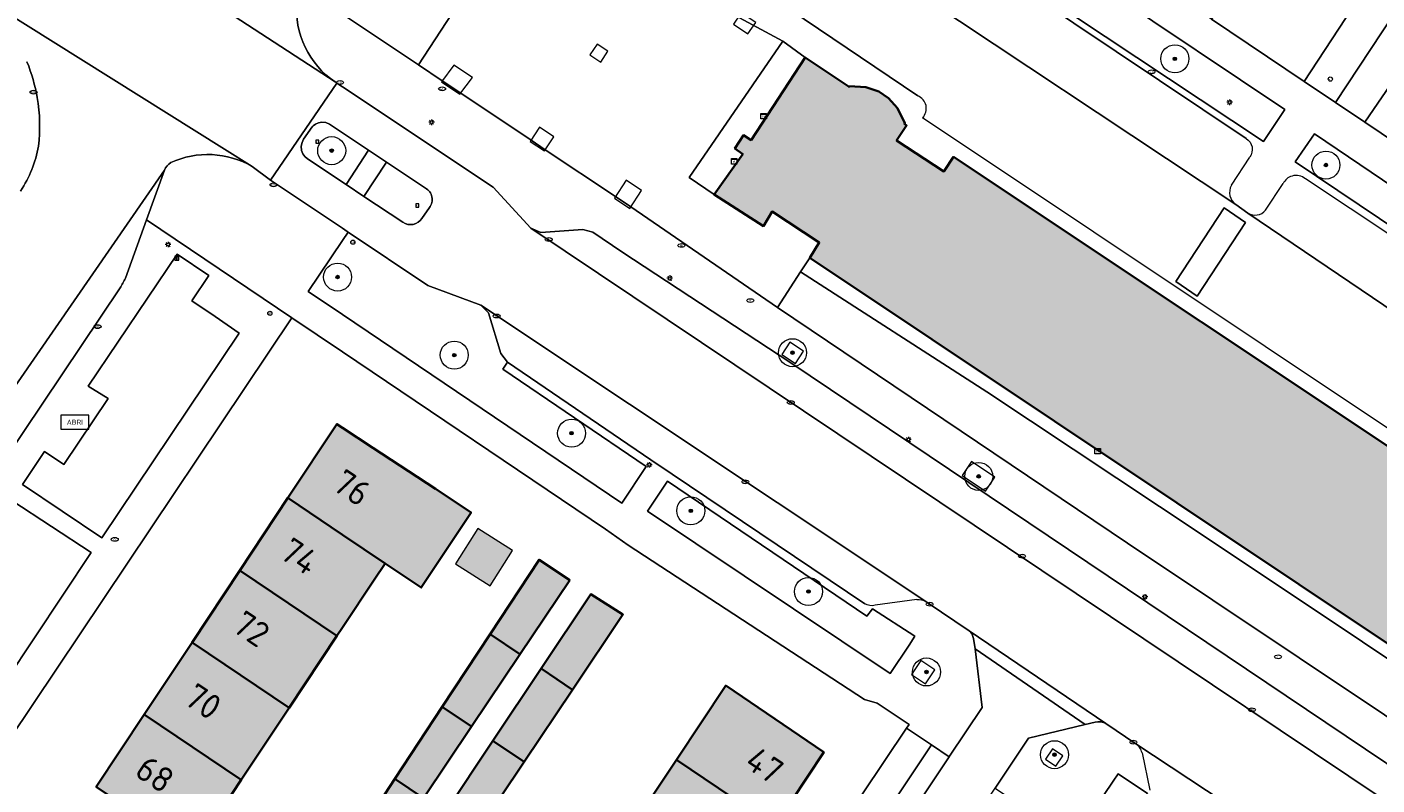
# Model space of a CAD drawing. Header units: metres. Extents: x 125349 to 128236, y 501602 to 503797.
# Tile 440 of 656: x 126977 to 127074, y 502371 to 502425. Entities that reach past the tile are written whole.
import ezdxf
from ezdxf.enums import TextEntityAlignment as Align

# ---------------------------------------------------------------- set-up
doc = ezdxf.new("R2010")
doc.units = ezdxf.units.M
doc.layers.get('0').update_dxf_attribs({"linetype": 'CONTINUOUS'})
for name, color, linetype, lineweight in [('B-WE-GR-BEPLANTING_CULTUUR_BODEMBEDEKKER-GV', 90, 'CONTINUOUS', 18), ('B-WE-GR-BEPLANTING_CULTUUR_HEESTERS-GV', 90, 'CONTINUOUS', 18), ('B-WE-GR-BOOM-S-500', 90, 'CONTINUOUS', 18), ('B-WE-GR-GROENVOORZIENING-GV', 80, 'CONTINUOUS', 18), ('B-WE-IE-MEUBILAIR-S', 7, 'CONTINUOUS', 18), ('B-WE-IE-MEUBILAIR_WEGMEUBILAIR-GV', 7, 'CONTINUOUS', 18), ('B-WE-IE-MEUBILAIR_WEGMEUBILAIR-S', 7, 'CONTINUOUS', 18), ('B-WE-OG-BEBOUWING-GV', 7, 'CONTINUOUS', 35), ('B-WE-OG-BEBOUWING-T18', 10, 'CONTINUOUS', 18), ('B-WE-OG-BEBOUWING_OVERBOUWING-GV', 7, 'CONTINUOUS', 18), ('B-WE-OG-BEBOUWING_TE AMOVEREN-V', 253, 'CONTINUOUS', 18), ('B-WE-OG-TERREIN_BEGROEID-GV', 7, 'CONTINUOUS', 18), ('B-WE-OG-TERREIN_ERF-GV', 7, 'CONTINUOUS', 18), ('B-WE-VH-GESLOTENVERHARDING-GV', 10, 'CONTINUOUS', 18), ('B-WE-VH-GESLOTENVERHARDING_ASFALT-GV', 10, 'CONTINUOUS', 18), ('B-WE-VH-GESLOTENVERHARDING_BETON-GV', 10, 'CONTINUOUS', 18), ('B-WE-VH-OPENVERHARDING-GV', 90, 'CONTINUOUS', 18), ('B-WE-VH-OPENVERHARDING_BETONSTRAATSTEEN-GV', 90, 'CONTINUOUS', 18), ('B-WE-VH-OPENVERHARDING_TEGEL-GV', 90, 'CONTINUOUS', 18)]:
    doc.layers.add(name, color=color, linetype=linetype, lineweight=lineweight)
doc.layers.add('B-WE-OG-BEBOUWING-V', color=7, linetype='CONTINUOUS', lineweight=18, true_color=0xcc646e)
doc.layers.add('B-WE-OG-BEBOUWING_OVERBOUWING-V', color=7, linetype='CONTINUOUS', lineweight=18, true_color=0xcc646e)
doc.styles.add('NLCS-ISO', font='NLCS-ISO.ttf')
doc.styles.add('NLCS-ISO-M1000-T18', font='NLCS-ISO.ttf', dxfattribs={"height": 1.8})

# ---------------------------------------------------------------- blocks, each defined once
blk = doc.blocks.new('SIE-MEUBILAIR_BORD_VERKEER-SO')
blk.add_lwpolyline([(-0.5625, -0.5625), (0.5625, -0.5625), (0.5625, 0.5625), (-0.5625, 0.5625)], close=True)
at = {"style": 'NLCS-ISO'}
blk.add_text('vb', height=0.75, dxfattribs=at).set_placement((0, 0), align=Align.MIDDLE_CENTER)
blk = doc.blocks.new('SIE-MEUBILAIR_BORD_INFORMATIE-SO')
h = blk.add_hatch(color=256)
h.dxf.hatch_style = 1
h.paths.add_polyline_path([(0.13, 0.2), (-0.33, 0.2), (-0.33, 0.08), (-0.13, 0.08), (-0.13, -0.65), (0.13, -0.65)])
h = blk.add_hatch(color=256)
h.dxf.hatch_style = 1
edge = h.paths.add_edge_path()
edge.add_arc((0, 0.5), 0.149, 0, 360)
for points in [[(-0.75, -0.75), (0.75, -0.75), (0.75, 0.75), (-0.75, 0.75)], [(0.13, 0.2), (-0.33, 0.2), (-0.33, 0.08), (-0.13, 0.08), (-0.13, -0.65), (0.13, -0.65)]]:
    blk.add_lwpolyline(points, close=True)
blk.add_circle((0, 0.5), 0.149)
blk = doc.blocks.new('SIE-MEUBILAIR_KAST_ELEKTRA-SO')
for points in [[(-1, 1), (1, 1), (1, 0.84), (-1, 0.84)], [(-1, 0.76), (1, 0.76), (1, -1), (-1, -1)]]:
    blk.add_lwpolyline(points, close=True)
at = {"style": 'NLCS-ISO'}
blk.add_text('et', height=0.75, dxfattribs=at).set_placement((0, 0), align=Align.MIDDLE_CENTER)
blk = doc.blocks.new('SIE-MEUBILAIR_KAST_CAI-SO')
for points in [[(-1, 1), (1, 1), (1, 0.84), (-1, 0.84)], [(-1, 0.76), (1, 0.76), (1, -1), (-1, -1)]]:
    blk.add_lwpolyline(points, close=True)
at = {"style": 'NLCS-ISO'}
blk.add_text('cai', height=0.75, dxfattribs=at).set_placement((0, 0), align=Align.MIDDLE_CENTER)
blk = doc.blocks.new('SIE-MEUBILAIR_PAAL_AFSLUITPAAL-SO')
blk.add_circle((0, 0), 0.75)
at = {"style": 'NLCS-ISO'}
blk.add_text('af', height=0.75, dxfattribs=at).set_placement((0, 0.05), align=Align.MIDDLE_CENTER)
blk = doc.blocks.new('SIE-MEUBILAIR_PAAL_LICHTMAST-SO')
for points in [[(-0.62, 0), (-1, 0)], [(-0.71, 0.71), (-0.44, 0.44)], [(0, 1), (0, 0.62)], [(0.44, 0.44), (0.71, 0.71)], [(1, 0), (0.62, 0)], [(-0.71, -0.71), (-0.44, -0.44)], [(0, -0.62), (0, -1)], [(0.44, -0.44), (0.71, -0.71)]]:
    blk.add_lwpolyline(points)
blk.add_circle((0, 0), 0.5)
blk = doc.blocks.new('SIE-MEUBILAIR_PAAL_VERKEERSBORD-SO')
blk.add_circle((0, 0), 0.75)
at = {"style": 'NLCS-ISO'}
blk.add_text('vb', height=0.75, dxfattribs=at).set_placement((0, 0.07), align=Align.MIDDLE_CENTER)
blk = doc.blocks.new('SIE-MEUBILAIR_PUT_KOLK-SO')
blk.add_ellipse((0, 0), major_axis=(1.25, 0), ratio=0.54)
at = {"style": 'NLCS-ISO'}
blk.add_text('klk', height=0.75, dxfattribs=at).set_placement((0.03, 0), align=Align.MIDDLE_CENTER)
blk = doc.blocks.new('SIE-MEUBILAIR_PUT_RIOOLPUT-SO')
blk.add_ellipse((0, 0), major_axis=(1.25, 0), ratio=0.54)
at = {"style": 'NLCS-ISO'}
blk.add_text('ri', height=0.75, dxfattribs=at).set_placement((-0.04, 0.07), align=Align.MIDDLE_CENTER)
blk = doc.blocks.new('SIE-MEUBILAIR_PUT_WATERLEIDINGPUT-SO')
blk.add_ellipse((0, 0), major_axis=(1.25, 0), ratio=0.54)
at = {"style": 'NLCS-ISO'}
blk.add_text('wl', height=0.75, dxfattribs=at).set_placement((-0.14, 0), align=Align.MIDDLE_CENTER)
blk = doc.blocks.new('SIE-MEUBILAIR_PUT_BRANDKRAAN-SO')
blk.add_ellipse((0, 0), major_axis=(1.25, 0), ratio=0.54)
at = {"style": 'NLCS-ISO'}
blk.add_text('bk', height=0.75, dxfattribs=at).set_placement((0.03, 0), align=Align.MIDDLE_CENTER)
blk = doc.blocks.new('SIE-WEG_ABRI-SO')
blk.add_lwpolyline([(-5, -2.5), (5, -2.5), (5, 2.5), (-5, 2.5)], close=True)
at = {"style": 'NLCS-ISO'}
blk.add_text('ABRI', height=1.8, dxfattribs=at).set_placement((0, 0), align=Align.MIDDLE_CENTER)
blk = doc.blocks.new('SGR-BOOM_01-SO')
at = {"linetype": 'ByBlock', "lineweight": 18}
h = blk.add_hatch(color=0, dxfattribs=at)
h.dxf.hatch_style = 1
edge = h.paths.add_edge_path()
edge.add_arc((0, 0), 0.25, 0, 360)
at = {"color": 0, "linetype": 'ByBlock', "lineweight": 18}
for radius in [2, 0.25]:
    blk.add_circle((0, 0), radius, dxfattribs=at)

msp = doc.modelspace()

# ---------------------------------------------------------------- hatches: boundary and pattern name
at = {"layer": 'B-WE-OG-BEBOUWING-V'}
for points in [[(126996.104, 502391.711), (127000, 502389.088), (127003.046, 502387.036), (127005.624, 502385.32), (127009.188, 502390.675), (127006.646, 502392.367), (127002.161, 502395.287), (127000, 502396.727), (126999.609, 502396.988)], [(126992.666, 502386.535), (126999.603, 502381.871), (127000, 502382.469), (127002.264, 502385.879), (127003.046, 502387.036), (127000, 502389.088), (126996.104, 502391.711)], [(127016.238, 502385.847), (127014.04, 502387.301), (127010.543, 502381.988), (127010.547, 502381.985), (127012.67, 502380.556), (127012.679, 502380.55)], [(126992.666, 502386.535), (126989.255, 502381.399), (126996.195, 502376.736), (126999.603, 502381.871)], [(127016.435, 502378.02), (127020.036, 502383.389), (127017.737, 502384.843), (127014.193, 502379.53)], [(127007.134, 502376.808), (127009.222, 502375.406), (127012.679, 502380.55), (127012.67, 502380.556), (127010.547, 502381.985), (127010.543, 502381.988)], [(126992.776, 502371.585), (126996.195, 502376.736), (126989.255, 502381.399), (126985.834, 502376.248)], [(127010.754, 502374.375), (127012.985, 502372.876), (127016.435, 502378.02), (127014.193, 502379.53)], [(127023.851, 502373.026), (127030.873, 502368.298), (127034.375, 502373.558), (127027.38, 502378.323)], [(126992.776, 502371.585), (126985.834, 502376.248), (126982.412, 502371.096), (126989.359, 502366.437)], [(127007.134, 502376.808), (127003.747, 502371.662), (127005.786, 502370.293), (127009.222, 502375.406)], [(127009.554, 502367.76), (127012.985, 502372.876), (127010.754, 502374.375), (127007.335, 502369.251), (127009.547, 502367.765)], [(127027.448, 502363.154), (127030.873, 502368.298), (127023.851, 502373.026), (127020.422, 502367.878)], [(127002.338, 502365.163), (127005.786, 502370.293), (127003.747, 502371.662), (127002.269, 502369.416), (127000.33, 502366.512)]]:
    msp.add_hatch(color=256, dxfattribs=at).paths.add_polyline_path(points)
at = {"layer": 'B-WE-OG-BEBOUWING_OVERBOUWING-V'}
msp.add_hatch(color=256, dxfattribs=at).paths.add_polyline_path([(127009.676, 502389.532), (127008.077, 502387.016), (127010.556, 502385.441), (127012.155, 502387.957)])
at = {"layer": 'B-WE-OG-BEBOUWING_TE AMOVEREN-V', "transparency": 33554508}
h = msp.add_hatch(color=256, dxfattribs=at)
h.dxf.hatch_style = 1
h.paths.add_polyline_path([(127142.869, 502350.018), (127139.722, 502352.111), (127139.755, 502352.161), (127139.254, 502353.215), (127138.605, 502353.935), (127137.895, 502354.386), (127136.985, 502354.713), (127135.8, 502354.792), (127135.766, 502354.742), (127135.608, 502354.847), (127134.895, 502353.774), (127131.551, 502356.042), (127132.244, 502357.084), (127043.656, 502416.054), (127042.959, 502415.013), (127039.582, 502417.23), (127040.298, 502418.301), (127040.14, 502418.406), (127040.173, 502418.456), (127039.646, 502419.52), (127038.994, 502420.235), (127038.305, 502420.717), (127037.391, 502421.04), (127036.226, 502421.098), (127036.193, 502421.048), (127033.051, 502423.15), (127029.191, 502417.251), (127028.641, 502417.602), (127028.039, 502416.652), (127028.589, 502416.251), (127026.55, 502413.365), (127030.067, 502411.111), (127030.683, 502412.153), (127034.052, 502409.951), (127033.386, 502408.86), (127129.507, 502344.735), (127130.208, 502345.785), (127133.656, 502343.477), (127132.954, 502342.478), (127136.452, 502340.22), (127138.306, 502343.02), (127138.956, 502342.618), (127139.558, 502343.568), (127138.958, 502343.969)])

# ---------------------------------------------------------------- linework, layer by layer
at = {"layer": 'B-WE-GR-BEPLANTING_CULTUUR_BODEMBEDEKKER-GV', "flags": 128}
for points in [[(127000.413, 502410.687), (127000, 502410.074), (126997.557, 502406.452), (127000, 502404.804), (127019.962, 502391.336), (127021.706, 502393.946), (127011.457, 502400.901), (127011.791, 502401.407), (127011.307, 502402.032), (127010.425, 502404.93), (127009.877, 502405.464), (127006.088, 502406.875)], [(127037.859, 502383.806), (127037.447, 502383.265), (127023.225, 502392.915), (127021.794, 502390.761), (127039.125, 502379.193), (127040.47, 502381.213), (127040.886, 502381.838)], [(127058.615, 502369.135), (127057.147, 502370.111), (127057.497, 502370.61), (127055.412, 502372.031), (127055.055, 502371.503), (127053.719, 502369.526), (127057.304, 502367.154)]]:
    msp.add_lwpolyline(points, close=True, dxfattribs=at)
at = {"layer": 'B-WE-GR-BEPLANTING_CULTUUR_HEESTERS-GV', "flags": 128}
msp.add_lwpolyline([(127042.95, 502431.819), (127043.178, 502432.163), (127065.784, 502417.16), (127067.309, 502419.444), (127042.129, 502436.29), (127040.27, 502433.583), (127042.755, 502431.865)], dxfattribs=at)
for points in [[(127031.445, 502424.312), (127024.766, 502414.593), (127026.55, 502413.365), (127028.589, 502416.251), (127028.039, 502416.652), (127028.641, 502417.602), (127029.191, 502417.251), (127033.051, 502423.15)], [(127068.039, 502415.69), (127089.231, 502401.475), (127090.632, 502403.375), (127069.44, 502417.689)], [(127129.507, 502344.735), (127033.386, 502408.86), (127032.726, 502407.838), (127046.02, 502399.285), (127061.482, 502389.026), (127107.067, 502358.618), (127107.31, 502358.958), (127116.057, 502353.102), (127115.953, 502352.935), (127129.06, 502344.126)]]:
    msp.add_lwpolyline(points, close=True, dxfattribs=at)
at = {"layer": 'B-WE-GR-GROENVOORZIENING-GV', "flags": 128}
for points in [[(127073.035, 502418.53), (127077.581, 502425.17), (127076.44, 502425.919), (127077.635, 502427.74), (127078.811, 502426.967), (127079.04, 502427.301), (127076.773, 502428.789), (127070.941, 502419.939)], [(127000.27, 502414.078), (127001.863, 502416.542), (126999.082, 502418.393), (126998.807, 502418.499), (126998.533, 502418.522), (126998.298, 502418.482), (126998.087, 502418.389), (126997.92, 502418.267), (126997.843, 502418.19), (126997.23, 502417.317), (126997.113, 502417.091), (126997.054, 502416.81), (126997.078, 502416.52), (126997.17, 502416.275), (126997.313, 502416.072), (126997.499, 502415.912)]]:
    msp.add_lwpolyline(points, close=True, dxfattribs=at)
for points in [[(127005.924, 502413.821), (127003.145, 502415.667), (127001.538, 502413.232)], [(127001.538, 502413.232), (127004.31, 502411.397)], [(127005.675, 502411.667), (127006.21, 502412.429)]]:
    msp.add_lwpolyline(points, dxfattribs=at)
at = {"layer": 'B-WE-GR-GROENVOORZIENING-GV'}
for points in [[(127006.21, 502412.429, 0.472816), (127005.924, 502413.821)], [(127004.31, 502411.397, 0.435096), (127005.675, 502411.667)]]:
    msp.add_lwpolyline(points, format="xyb", dxfattribs=at)
at = {"layer": 'B-WE-IE-MEUBILAIR_WEGMEUBILAIR-GV', "flags": 128}
for points in [[(127028.963, 502424.837), (127029.519, 502425.632), (127028.491, 502426.326), (127027.935, 502425.531)], [(127018.452, 502422.82), (127018.966, 502423.592), (127018.194, 502424.106), (127017.68, 502423.334)], [(127008.392, 502420.519), (127009.283, 502421.71), (127007.959, 502422.589), (127007.068, 502421.398)], [(127014.427, 502416.475), (127015.091, 502417.484), (127014.084, 502418.162), (127013.42, 502417.153)], [(127021.37, 502413.654), (127020.276, 502414.401), (127019.428, 502413.114), (127020.522, 502412.367)], [(127031.963, 502402.839), (127031.388, 502401.961), (127032.364, 502401.317), (127032.94, 502402.195)], [(127044.275, 502393.312), (127045.935, 502392.196), (127046.593, 502393.2), (127044.933, 502394.316)], [(127041.642, 502378.45), (127042.302, 502379.448), (127041.304, 502380.108), (127040.644, 502379.11)], [(127050.723, 502373.809), (127050.22, 502373.071), (127050.958, 502372.568), (127051.461, 502373.306)]]:
    msp.add_lwpolyline(points, close=True, dxfattribs=at)
at = {"layer": 'B-WE-OG-BEBOUWING-GV', "flags": 128}
msp.add_lwpolyline([(127132.244, 502357.084), (127043.656, 502416.054), (127042.959, 502415.013), (127039.582, 502417.23), (127040.298, 502418.301), (127040.14, 502418.406), (127040.173, 502418.456), (127039.646, 502419.52), (127038.994, 502420.235), (127038.305, 502420.717), (127037.391, 502421.04), (127036.226, 502421.098), (127036.193, 502421.048), (127033.051, 502423.15), (127029.191, 502417.251), (127028.641, 502417.602), (127028.039, 502416.652), (127028.589, 502416.251), (127026.55, 502413.365), (127030.067, 502411.111), (127030.683, 502412.153), (127034.052, 502409.951), (127033.386, 502408.86), (127129.507, 502344.735)], dxfattribs=at)
for points in [[(126996.104, 502391.711), (127000, 502389.088), (127003.046, 502387.036), (127005.624, 502385.32), (127009.188, 502390.675), (127006.646, 502392.367), (127002.161, 502395.287), (127000, 502396.727), (126999.609, 502396.988)], [(126992.666, 502386.535), (126999.603, 502381.871), (127000, 502382.469), (127002.264, 502385.879), (127003.046, 502387.036), (127000, 502389.088), (126996.104, 502391.711)], [(127016.238, 502385.847), (127014.04, 502387.301), (127010.543, 502381.988), (127010.547, 502381.985), (127012.67, 502380.556), (127012.679, 502380.55)], [(126992.666, 502386.535), (126989.255, 502381.399), (126996.195, 502376.736), (126999.603, 502381.871)], [(127016.435, 502378.02), (127020.036, 502383.389), (127017.737, 502384.843), (127014.193, 502379.53)], [(127007.134, 502376.808), (127009.222, 502375.406), (127012.679, 502380.55), (127012.67, 502380.556), (127010.547, 502381.985), (127010.543, 502381.988)], [(126992.776, 502371.585), (126996.195, 502376.736), (126989.255, 502381.399), (126985.834, 502376.248)], [(127010.754, 502374.375), (127012.985, 502372.876), (127016.435, 502378.02), (127014.193, 502379.53)], [(127023.851, 502373.026), (127030.873, 502368.298), (127034.375, 502373.558), (127027.38, 502378.323)], [(126992.776, 502371.585), (126985.834, 502376.248), (126982.412, 502371.096), (126989.359, 502366.437)], [(127007.134, 502376.808), (127003.747, 502371.662), (127005.786, 502370.293), (127009.222, 502375.406)], [(127009.554, 502367.76), (127012.985, 502372.876), (127010.754, 502374.375), (127007.335, 502369.251), (127009.547, 502367.765)], [(127027.448, 502363.154), (127030.873, 502368.298), (127023.851, 502373.026), (127020.422, 502367.878)], [(127002.338, 502365.163), (127005.786, 502370.293), (127003.747, 502371.662), (127002.269, 502369.416), (127000.33, 502366.512)]]:
    msp.add_lwpolyline(points, close=True, dxfattribs=at)
at = {"layer": 'B-WE-OG-BEBOUWING_OVERBOUWING-GV', "flags": 128}
msp.add_lwpolyline([(127009.676, 502389.532), (127008.077, 502387.016), (127010.556, 502385.441), (127012.155, 502387.957)], close=True, dxfattribs=at)
at = {"layer": 'B-WE-OG-TERREIN_BEGROEID-GV', "flags": 128}
for points in [[(127068.692, 502421.44), (127084.502, 502445.535), (127077.982, 502449.88), (127072.602, 502441.764), (127072.633, 502441.744), (127067.978, 502434.542), (127067.863, 502434.617), (127062.066, 502425.872)], [(126998.645, 502427.141), (127000, 502426.237), (127005.428, 502422.614), (127013.027, 502434.266), (127006.36, 502438.694), (127000, 502429.17)], [(126990.905, 502404.655), (126989.253, 502405.782), (126990.461, 502407.586), (126988.185, 502409.111), (126981.836, 502399.694), (126983.264, 502398.802), (126980.09, 502394.097), (126978.723, 502395.015), (126977.156, 502392.669), (126982.808, 502388.877), (126992.628, 502403.48)], [(127107.067, 502358.618), (127061.482, 502389.026), (127046.02, 502399.285), (127032.726, 502407.838), (127031.083, 502405.292), (127056.077, 502388.492), (127105.058, 502355.808)], [(126982.047, 502387.813), (126976.379, 502391.534), (126966.216, 502376.381), (126971.906, 502372.596)]]:
    msp.add_lwpolyline(points, close=True, dxfattribs=at)
at = {"layer": 'B-WE-OG-TERREIN_ERF-GV', "flags": 128}
for points in [[(127077.581, 502425.17), (127073.035, 502418.53), (127092.283, 502405.574)], [(127010.033, 502330.154), (127040.3, 502375.293), (127040.476, 502375.555), (127038.19, 502377.072), (127037.283, 502377.337), (127020.403, 502388.346), (127018.785, 502389.482), (127000, 502402.135), (126996.378, 502404.575), (126966.113, 502359.459)], [(126982.412, 502371.096), (126985.834, 502376.248), (126989.255, 502381.399), (126992.666, 502386.535), (126996.104, 502391.711), (126999.609, 502396.988), (127000, 502396.727), (127002.161, 502395.287), (127006.646, 502392.367), (127009.188, 502390.675), (127005.624, 502385.32), (127003.046, 502387.036), (127002.264, 502385.879), (127000, 502382.469), (126999.603, 502381.871), (126996.195, 502376.736), (126992.776, 502371.585), (126989.359, 502366.437)], [(127020.422, 502367.878), (127023.851, 502373.026), (127027.38, 502378.323), (127034.375, 502373.558), (127030.873, 502368.298)]]:
    msp.add_lwpolyline(points, dxfattribs=at)
for points in [[(127002.338, 502365.163), (127002.069, 502364.762), (127000, 502361.644), (126998.923, 502360.021), (126995.506, 502354.873), (126992.088, 502349.723), (126988.619, 502344.497), (126986.568, 502345.898), (126990.038, 502351.096), (126993.471, 502356.238), (126996.902, 502361.377), (127000, 502366.017), (127000.33, 502366.512), (127002.269, 502369.416), (127003.747, 502371.662), (127007.134, 502376.808), (127010.543, 502381.988), (127014.04, 502387.301), (127016.238, 502385.847), (127012.679, 502380.55), (127009.222, 502375.406), (127005.786, 502370.293)], [(126999.246, 502352.365), (126995.821, 502347.223), (126992.272, 502341.895), (126990.071, 502343.396), (126993.615, 502348.701), (126997.048, 502353.84), (127000, 502358.259), (127000.48, 502358.977), (127001.97, 502361.209), (127003.906, 502364.11), (127007.335, 502369.251), (127010.754, 502374.375), (127014.193, 502379.53), (127017.737, 502384.843), (127020.036, 502383.389), (127016.435, 502378.02), (127012.985, 502372.876), (127009.554, 502367.76), (127006.112, 502362.629), (127002.675, 502357.505), (127001.971, 502356.455), (127000, 502353.497)]]:
    msp.add_lwpolyline(points, close=True, dxfattribs=at)
at = {"layer": 'B-WE-VH-GESLOTENVERHARDING-GV', "flags": 128}
msp.add_lwpolyline([(126981.173, 502433.334), (126999.489, 502421.401)], dxfattribs=at)
at = {"layer": 'B-WE-VH-GESLOTENVERHARDING-GV'}
msp.add_lwpolyline([(126999.489, 502421.401, -0.273451), (126996.738, 502427.131)], format="xyb", dxfattribs=at)
at = {"layer": 'B-WE-VH-GESLOTENVERHARDING_ASFALT-GV', "flags": 128}
for points in [[(126999.489, 502421.401), (126981.173, 502433.334), (126964.148, 502444.733), (126963.311, 502445.293), (126962.256, 502445.942), (126929.593, 502467.734), (126927.935, 502468.824), (126885.473, 502497.213), (126883.815, 502498.303), (126881.252, 502500), (126877.986, 502502.165), (126869.545, 502507.878)], [(126973.384, 502427.996), (126993.553, 502415.374), (126994.873, 502414.387), (126999.61, 502421.322)]]:
    msp.add_lwpolyline(points, dxfattribs=at)
at = {"layer": 'B-WE-VH-GESLOTENVERHARDING_ASFALT-GV'}
msp.add_lwpolyline([(126999.61, 502421.322, -0.009578), (126999.489, 502421.401)], format="xyb", dxfattribs=at)
at = {"layer": 'B-WE-VH-GESLOTENVERHARDING_BETON-GV', "flags": 128}
for points in [[(126993.553, 502415.374), (126973.384, 502427.996), (126975.923, 502425.651)], [(126959.707, 502375.159), (126961.446, 502377.808), (126987.289, 502415.103)], [(126987.289, 502415.103), (126961.446, 502377.808), (126959.707, 502375.159), (126961.968, 502377.479)], [(126984.507, 502407.404), (126986.008, 502411.559), (126987.289, 502415.103)], [(126970.299, 502386.123), (126984.116, 502406.703)]]:
    msp.add_lwpolyline(points, dxfattribs=at)
at = {"layer": 'B-WE-VH-GESLOTENVERHARDING_BETON-GV'}
for points in [[(126977.469, 502422.827, -0.049614), (126978.203, 502420.284)], [(126978.203, 502420.284, -0.07125), (126978.288, 502416.817)], [(126978.288, 502416.817, -0.099952), (126977.011, 502413.608)], [(126987.289, 502415.103, -0.181108), (126987.75, 502415.641)], [(126987.75, 502415.641, -0.243495), (126993.553, 502415.374)], [(126984.116, 502406.703, 0.029524), (126984.507, 502407.404)]]:
    msp.add_lwpolyline(points, format="xyb", dxfattribs=at)
at = {"layer": 'B-WE-VH-OPENVERHARDING-GV', "flags": 128}
for points in [[(126966.113, 502359.459), (126996.378, 502404.575), (126986.008, 502411.559), (126984.507, 502407.404)], [(126984.116, 502406.703), (126970.299, 502386.123)], [(127054.539, 502375.604), (127044.761, 502382.233)], [(127017.596, 502323.686), (127017.577, 502324.218), (127017.475, 502327.065), (127046.618, 502370.99), (127048.992, 502374.568), (127053.048, 502375.533), (127045.186, 502380.947), (127045.697, 502376.762), (127043.372, 502373.292), (127043.334, 502373.235), (127013.142, 502328.038), (127011.921, 502328.854), (127011.174, 502327.737), (127017.234, 502323.701), (127017.605, 502323.454)], [(127045.067, 502381.673), (127045.186, 502380.947)], [(127045.186, 502380.947), (127053.048, 502375.533)], [(127011.921, 502328.854), (127042.08, 502374.087), (127040.3, 502375.293), (127010.033, 502330.154)], [(127053.048, 502375.533), (127053.764, 502375.706)]]:
    msp.add_lwpolyline(points, dxfattribs=at)
for points in [[(126990.905, 502404.655), (126992.628, 502403.48), (126982.808, 502388.877), (126977.156, 502392.669), (126978.723, 502395.015), (126980.09, 502394.097), (126983.264, 502398.802), (126981.836, 502399.694), (126988.185, 502409.111), (126990.461, 502407.586), (126989.253, 502405.782)], [(126982.047, 502387.813), (126971.906, 502372.596), (126966.216, 502376.381), (126976.379, 502391.534)], [(127042.08, 502374.087), (127011.921, 502328.854), (127013.142, 502328.038), (127043.334, 502373.235)]]:
    msp.add_lwpolyline(points, close=True, dxfattribs=at)
at = {"layer": 'B-WE-VH-OPENVERHARDING-GV'}
for points in [[(126984.507, 502407.404, -0.029524), (126984.116, 502406.703)], [(127044.761, 502382.233, -0.193598), (127045.067, 502381.673)], [(127053.764, 502375.706, -0.208979), (127054.539, 502375.604)]]:
    msp.add_lwpolyline(points, format="xyb", dxfattribs=at)
at = {"layer": 'B-WE-VH-OPENVERHARDING_BETONSTRAATSTEEN-GV', "flags": 128}
for points in [[(127095.356, 502456.781), (127093.108, 502458.285), (127086.003, 502447.685), (127084.502, 502445.535), (127068.692, 502421.44), (127070.941, 502419.939), (127076.773, 502428.789), (127080.082, 502433.811), (127083.386, 502438.826), (127086.851, 502444.084), (127089.251, 502442.581), (127090.05, 502442.081), (127091.147, 502441.325)], [(127115.824, 502389.958), (127094.482, 502404.173), (127092.283, 502405.574), (127073.035, 502418.53), (127070.941, 502419.939), (127068.692, 502421.44), (127062.066, 502425.872), (127054.096, 502431.202), (127049.025, 502434.593), (127043.953, 502437.985), (127038.877, 502441.38), (127033.701, 502444.841), (127026.557, 502449.619), (127025.328, 502447.517), (127041.2, 502436.903), (127038.571, 502433.082), (127034.482, 502435.796), (127032.803, 502433.241), (127039.119, 502429.043)], [(127158.452, 502349.327), (127158.302, 502349.477), (127150.655, 502354.682), (127147.456, 502356.684), (127145.908, 502357.723), (127137.796, 502363.167), (127134.641, 502365.284), (127111.894, 502380.421), (127111.037, 502380.981), (127088.229, 502396.119), (127087.329, 502396.715), (127064.671, 502412.048), (127063.812, 502412.646), (127039.119, 502429.043), (127032.803, 502433.241), (127029.543, 502435.408), (127021.046, 502441.066), (127018.742, 502442.6)], [(127007.763, 502440.795), (127007.707, 502440.711), (127006.36, 502438.694), (127013.027, 502434.266), (127031.445, 502424.312), (127033.051, 502423.15), (127036.193, 502421.048), (127036.226, 502421.098), (127037.391, 502421.04), (127038.305, 502420.717), (127038.994, 502420.235), (127039.646, 502419.52), (127040.173, 502418.456), (127040.14, 502418.406), (127040.298, 502418.301), (127039.582, 502417.23), (127042.959, 502415.013), (127043.656, 502416.054), (127132.244, 502357.084)], [(127042.755, 502431.865), (127040.27, 502433.583), (127042.129, 502436.29), (127067.309, 502419.444), (127065.784, 502417.16), (127043.178, 502432.163), (127042.95, 502431.819), (127064.554, 502417.371)], [(127041.09, 502420.411), (127031.946, 502426.562), (127022.753, 502432.605)], [(127064.554, 502417.371), (127042.95, 502431.819)], [(127039.119, 502429.043), (127063.812, 502412.646)], [(127121.285, 502338.754), (127125.157, 502338.583), (127127.05, 502341.393), (127114.005, 502349.802), (127115.953, 502352.935), (127116.057, 502353.102), (127107.31, 502358.958), (127107.067, 502358.618), (127105.058, 502355.808), (127056.077, 502388.492), (127031.083, 502405.292), (127020.601, 502412.487), (127019.499, 502413.222), (127014.488, 502416.567), (127013.478, 502417.241), (127008.45, 502420.597), (127007.129, 502421.479), (127005.428, 502422.614), (127000, 502426.237), (126998.645, 502427.141), (126996.975, 502428.255)], [(127031.946, 502426.562), (127041.09, 502420.411)], [(126999.61, 502421.322), (126994.873, 502414.387), (127000, 502410.963), (127000.341, 502410.735), (127000.413, 502410.687), (127006.088, 502406.875), (127009.877, 502405.464), (127041.667, 502384.318), (127041.758, 502384.257), (127044.761, 502382.233), (127054.539, 502375.604), (127056.674, 502374.159)], [(126999.61, 502421.322), (127000, 502421.062), (127010.764, 502413.896), (127013.45, 502410.956), (127014.161, 502410.646), (127017.159, 502410.86), (127017.876, 502410.669), (127019.959, 502409.267), (127032.034, 502401.358), (127073.069, 502373.78)], [(127115.659, 502342.557), (127013.45, 502410.956), (127010.764, 502413.896), (127000, 502421.062), (126999.61, 502421.322)], [(127001.538, 502413.232), (127000.27, 502414.078), (126997.499, 502415.912), (126997.313, 502416.072), (126997.17, 502416.275), (126997.078, 502416.52), (126997.054, 502416.81), (126997.113, 502417.091), (126997.23, 502417.317), (126997.843, 502418.19), (126997.92, 502418.267), (126998.087, 502418.389), (126998.298, 502418.482), (126998.533, 502418.522), (126998.807, 502418.499), (126999.082, 502418.393), (127001.863, 502416.542), (127003.145, 502415.667)], [(127041.441, 502418.852), (127090.374, 502386.222)], [(127003.145, 502415.667), (127005.924, 502413.821)], [(127063.5, 502414.033), (127064.81, 502416.035)], [(126987.289, 502415.103), (126986.008, 502411.559), (126996.378, 502404.575), (127000, 502402.135), (127018.785, 502389.482), (127020.403, 502388.346), (127037.283, 502377.337), (127038.19, 502377.072), (127040.476, 502375.555), (127040.3, 502375.293), (127042.08, 502374.087), (127043.334, 502373.235)], [(126994.873, 502414.387), (126993.553, 502415.374)], [(127037.32, 502384.156), (127023.545, 502393.398), (127022.029, 502394.43), (127011.791, 502401.407), (127011.457, 502400.901), (127021.706, 502393.946), (127019.962, 502391.336), (127000, 502404.804), (126997.557, 502406.452), (127000, 502410.074), (127000.413, 502410.687), (127000.341, 502410.735), (127000, 502410.963), (126994.873, 502414.387)], [(127065.939, 502412.252), (127067.186, 502414.142)], [(127087.929, 502401.783), (127068.786, 502414.492)], [(127004.31, 502411.397), (127001.538, 502413.232)], [(127063.812, 502412.646), (127064.671, 502412.048)], [(127006.21, 502412.429), (127005.675, 502411.667)], [(127064.671, 502412.048), (127087.329, 502396.715)], [(127013.45, 502410.956), (127115.659, 502342.557)], [(127114.752, 502345.795), (127073.069, 502373.78), (127032.034, 502401.358), (127019.959, 502409.267), (127017.876, 502410.669), (127017.159, 502410.86), (127014.161, 502410.646), (127013.45, 502410.956)], [(127041.667, 502384.318), (127009.877, 502405.464), (127010.425, 502404.93), (127011.307, 502402.032), (127011.791, 502401.407), (127022.029, 502394.43), (127023.545, 502393.398), (127037.32, 502384.156)], [(127041.022, 502384.472), (127038.045, 502384.051)], [(127044.761, 502382.233), (127041.758, 502384.257), (127041.667, 502384.318)], [(127043.334, 502373.235), (127043.372, 502373.292), (127045.697, 502376.762), (127045.186, 502380.947)], [(127045.186, 502380.947), (127045.067, 502381.673)], [(127053.764, 502375.706), (127053.048, 502375.533), (127048.992, 502374.568), (127046.618, 502370.99), (127048.169, 502369.962)], [(127056.674, 502374.159), (127054.539, 502375.604)], [(127056.674, 502374.159), (127094.519, 502349.178), (127095.971, 502348.326), (127116.805, 502334.524)], [(127094.519, 502349.178), (127056.674, 502374.159)], [(127057.111, 502373.524), (127057.663, 502370.846)], [(127073.069, 502373.78), (127114.752, 502345.795)]]:
    msp.add_lwpolyline(points, dxfattribs=at)
for points in [[(127031.445, 502424.312), (127013.027, 502434.266), (127005.428, 502422.614), (127007.129, 502421.479), (127008.45, 502420.597), (127013.478, 502417.241), (127014.488, 502416.567), (127019.499, 502413.222), (127020.601, 502412.487), (127031.083, 502405.292), (127032.726, 502407.838), (127033.386, 502408.86), (127034.052, 502409.951), (127030.683, 502412.153), (127030.067, 502411.111), (127026.55, 502413.365), (127024.766, 502414.593)], [(127068.039, 502415.69), (127069.44, 502417.689), (127090.632, 502403.375), (127089.231, 502401.475)], [(127064.498, 502411.366), (127061.054, 502406.101), (127059.525, 502407.153), (127062.969, 502412.418)], [(127064.498, 502411.366), (127062.969, 502412.418), (127059.525, 502407.153), (127061.054, 502406.101)], [(127037.859, 502383.806), (127040.886, 502381.838), (127040.47, 502381.213), (127039.125, 502379.193), (127021.794, 502390.761), (127023.225, 502392.915), (127037.447, 502383.265)], [(127058.615, 502369.135), (127057.304, 502367.154), (127053.719, 502369.526), (127055.055, 502371.503), (127055.412, 502372.031), (127057.497, 502370.61), (127057.147, 502370.111)]]:
    msp.add_lwpolyline(points, close=True, dxfattribs=at)
at = {"layer": 'B-WE-VH-OPENVERHARDING_BETONSTRAATSTEEN-GV'}
for points in [[(126996.738, 502427.131, 0.273451), (126999.489, 502421.401)], [(126978.203, 502420.284, 0.049614), (126977.469, 502422.827)], [(126999.489, 502421.401, 0.009578), (126999.61, 502421.322)], [(127041.687, 502419.712, 0.248376), (127041.09, 502420.411)], [(126978.288, 502416.817, 0.07125), (126978.203, 502420.284)], [(127041.441, 502418.852, 0.244165), (127041.687, 502419.712)], [(126977.011, 502413.608, 0.099952), (126978.288, 502416.817)], [(127064.554, 502417.371, -0.434251), (127064.81, 502416.035)], [(126987.75, 502415.641, 0.181108), (126987.289, 502415.103)], [(126993.553, 502415.374, 0.243495), (126987.75, 502415.641)], [(127067.832, 502414.687, 0.205725), (127067.186, 502414.142)], [(127068.786, 502414.492, 0.237863), (127067.832, 502414.687)], [(127005.924, 502413.821, -0.472816), (127006.21, 502412.429)], [(127063.5, 502414.033, 0.385139), (127063.812, 502412.646)], [(127064.671, 502412.048, 0.380182), (127065.939, 502412.252)], [(127005.675, 502411.667, -0.435096), (127004.31, 502411.397)], [(127038.045, 502384.051, -0.202702), (127037.32, 502384.156)], [(127041.022, 502384.472, -0.151798), (127041.667, 502384.318)], [(127045.067, 502381.673, 0.193598), (127044.761, 502382.233)], [(127054.539, 502375.604, 0.208979), (127053.764, 502375.706)], [(127057.111, 502373.524, 0.186744), (127056.674, 502374.159)]]:
    msp.add_lwpolyline(points, format="xyb", dxfattribs=at)
at = {"layer": 'B-WE-VH-OPENVERHARDING_TEGEL-GV', "flags": 128}
msp.add_lwpolyline([(127000.27, 502414.078), (127001.538, 502413.232), (127003.145, 502415.667), (127001.863, 502416.542)], close=True, dxfattribs=at)

# ---------------------------------------------------------------- block references
at = {"layer": 'B-WE-GR-BOOM-S-500', "xscale": 0.5, "yscale": 0.5, "zscale": 0.5}
for p in [(127059.457, 502423.055), (126999.234, 502416.497), (127070.247, 502415.469), (126999.653, 502407.475), (127032.146, 502402.077), (127007.987, 502401.906), (127016.366, 502396.333), (127045.449, 502393.25), (127024.884, 502390.796), (127033.287, 502385.032), (127041.715, 502379.293), (127050.864, 502373.387)]:
    msp.add_blockref('SGR-BOOM_01-SO', p, dxfattribs=at)
at = {"layer": 'B-WE-IE-MEUBILAIR-S', "xscale": 0.2, "yscale": 0.2, "zscale": 0.2}
for name, p in [('SIE-MEUBILAIR_PUT_KOLK-SO', (126999.826, 502421.362)), ('SIE-MEUBILAIR_PUT_KOLK-SO', (127057.803, 502422.121)), ('SIE-MEUBILAIR_PAAL_AFSLUITPAAL-SO', (127070.561, 502421.605)), ('SIE-MEUBILAIR_PUT_KOLK-SO', (126977.935, 502420.671)), ('SIE-MEUBILAIR_PUT_WATERLEIDINGPUT-SO', (127007.122, 502420.908)), ('SIE-MEUBILAIR_PAAL_LICHTMAST-SO', (127063.371, 502419.952)), ('SIE-MEUBILAIR_PAAL_LICHTMAST-SO', (127006.368, 502418.525)), ('SIE-MEUBILAIR_KAST_CAI-SO', (127030.09, 502418.958)), ('SIE-MEUBILAIR_BORD_VERKEER-SO', (126998.212, 502417.133)), ('SIE-MEUBILAIR_KAST_ELEKTRA-SO', (127027.981, 502415.741)), ('SIE-MEUBILAIR_PUT_KOLK-SO', (126995.075, 502414.061)), ('SIE-MEUBILAIR_BORD_VERKEER-SO', (127005.354, 502412.579)), ('SIE-MEUBILAIR_PAAL_LICHTMAST-SO', (126987.542, 502409.8)), ('SIE-MEUBILAIR_PAAL_VERKEERSBORD-SO', (127000.744, 502409.964)), ('SIE-MEUBILAIR_PUT_KOLK-SO', (127014.739, 502410.156)), ('SIE-MEUBILAIR_PUT_BRANDKRAAN-SO', (127024.21, 502409.733)), ('SIE-MEUBILAIR_BORD_INFORMATIE-SO', (126988.169, 502408.828)), ('SIE-MEUBILAIR_PAAL_LICHTMAST-SO', (127023.38, 502407.401)), ('SIE-MEUBILAIR_PUT_RIOOLPUT-SO', (127029.134, 502405.798)), ('SIE-MEUBILAIR_PAAL_AFSLUITPAAL-SO', (126994.816, 502404.889)), ('SIE-MEUBILAIR_PUT_KOLK-SO', (126982.506, 502403.94)), ('SIE-MEUBILAIR_PUT_KOLK-SO', (127011.017, 502404.693)), ('SIE-MEUBILAIR_PUT_KOLK-SO', (127032.027, 502398.522)), ('SIE-MEUBILAIR_PAAL_LICHTMAST-SO', (127040.427, 502395.883)), ('SIE-MEUBILAIR_KAST_CAI-SO', (127053.951, 502395.051)), ('SIE-MEUBILAIR_PAAL_LICHTMAST-SO', (127021.919, 502394.077)), ('SIE-MEUBILAIR_PUT_KOLK-SO', (127028.773, 502392.865)), ('SIE-MEUBILAIR_PUT_RIOOLPUT-SO', (126983.74, 502388.756)), ('SIE-MEUBILAIR_PUT_KOLK-SO', (127048.544, 502387.554)), ('SIE-MEUBILAIR_PAAL_LICHTMAST-SO', (127057.323, 502384.646)), ('SIE-MEUBILAIR_PUT_KOLK-SO', (127041.949, 502384.132)), ('SIE-MEUBILAIR_PUT_RIOOLPUT-SO', (127066.829, 502380.374)), ('SIE-MEUBILAIR_PUT_KOLK-SO', (127064.96, 502376.588)), ('SIE-MEUBILAIR_PUT_KOLK-SO', (127056.488, 502374.279))]:
    msp.add_blockref(name, p, dxfattribs=at)
at = {"layer": 'B-WE-IE-MEUBILAIR_WEGMEUBILAIR-S', "xscale": 0.2, "yscale": 0.2, "zscale": 0.2}
msp.add_blockref('SIE-WEG_ABRI-SO', (126980.886, 502397.118), dxfattribs=at)

# ---------------------------------------------------------------- texts
at = {"layer": 'B-WE-OG-BEBOUWING-T18', "style": 'NLCS-ISO-M1000-T18'}
for s, rotation, p in [('76', 326.4, (127000.685, 502392.44)), ('74', 326.4, (126996.942, 502387.551)), ('72', 326.4, (126993.499, 502382.365)), ('70', 326.4, (126990.055, 502377.18)), ('68', 326.4, (126986.611, 502371.995)), ('47', 326.3, (127030.158, 502372.637))]:
    msp.add_text(s, height=1.8, rotation=rotation, dxfattribs=at).set_placement(p, align=Align.MIDDLE)

doc.saveas('drawing.dxf')
